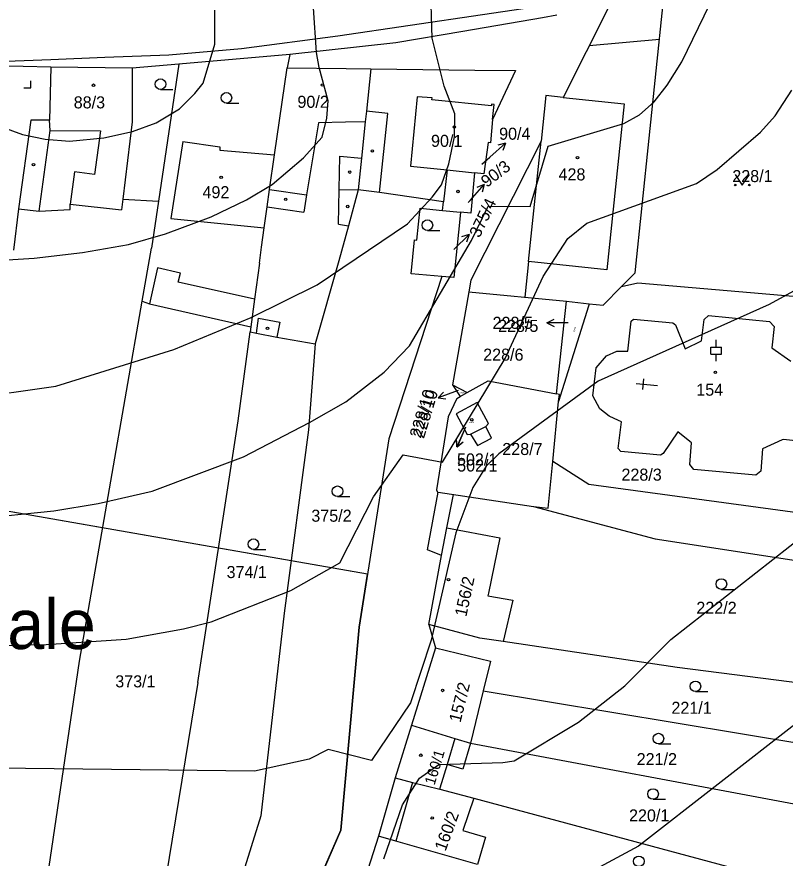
# Model space of a CAD drawing. Extents: x -555860 to -552701, y -1187050 to -1182291.
# Drawn here: x -554714.1 to -554605.7, y -1184624.3 to -1184505.6 of the extents above; entities that cross this region are included whole.
import ezdxf

# ---------------------------------------------------------------- set-up
doc = ezdxf.new("R2010")
doc.units = 0
for name, color, linetype in [('CYKLISTI_stav', 7, 'Continuous'), ('LEG_2b', 7, 'Continuous'), ('Level 16', 7, 'Continuous'), ('Level 25', 7, 'Continuous'), ('Level 32', 7, 'Continuous'), ('Level 40', 7, 'Continuous'), ('Level 41', 7, 'Continuous'), ('navrh_BV', 7, 'Continuous'), ('Parcelní čísla', 7, 'Continuous'), ('Poz předměty', 7, 'Continuous'), ('stav_BV', 7, 'Continuous')]:
    doc.layers.add(name, color=color, linetype=linetype)

msp = doc.modelspace()

# ---------------------------------------------------------------- linework, layer by layer
at = {"layer": 'CYKLISTI_stav'}
for p, q in [((-554697.83, -1184512.89), (-554697.83, -1184520.43)), ((-554657.6, -1184516.91), (-554658.56, -1184526.7)), ((-554655.49, -1184517.08), (-554657.6, -1184516.91)), ((-554655.56, -1184517.35), (-554655.49, -1184517.08)), ((-554647.14, -1184518.18), (-554655.56, -1184517.35)), ((-554637.02, -1184517), (-554628.39, -1184517.9)), ((-554647.11, -1184517.94), (-554647.14, -1184518.18)), ((-554646.77, -1184517.98), (-554647.11, -1184517.94)), ((-554646.97, -1184520.1), (-554646.77, -1184517.98)), ((-554628.39, -1184517.9), (-554630.84, -1184541.32)), ((-554661.74, -1184519.27), (-554664.78, -1184518.96)), ((-554662.91, -1184530.41), (-554661.74, -1184519.27)), ((-554709.4, -1184521.66), (-554709.49, -1184520.19)), ((-554697.83, -1184520.43), (-554699.16, -1184531.36)), ((-554671.55, -1184520.57), (-554673.23, -1184530.73)), ((-554667.74, -1184520.51), (-554671.55, -1184520.57)), ((-554664.93, -1184520.46), (-554667.74, -1184520.51)), ((-554710.94, -1184533.07), (-554709.4, -1184521.66)), ((-554709.4, -1184521.66), (-554702.3, -1184521.72)), ((-554702.3, -1184521.72), (-554703.14, -1184527.88)), ((-554690.68, -1184523.21), (-554692.36, -1184534.1)), ((-554690.68, -1184523.21), (-554685.47, -1184523.95)), ((-554641.91, -1184540.17), (-554640.14, -1184523.18)), ((-554685.47, -1184523.95), (-554685.46, -1184524.45)), ((-554685.46, -1184524.45), (-554677.73, -1184525.1)), ((-554668.64, -1184529.98), (-554668.54, -1184525.27)), ((-554668.54, -1184525.27), (-554665.46, -1184525.58)), ((-554658.56, -1184526.7), (-554653.39, -1184527.24)), ((-554705.97, -1184527.5), (-554706.59, -1184532.04)), ((-554703.14, -1184527.88), (-554705.97, -1184527.5)), ((-554653.39, -1184527.24), (-554653.9, -1184531.74)), ((-554653.39, -1184527.24), (-554649.54, -1184527.64)), ((-554678.43, -1184529.98), (-554673.23, -1184530.73)), ((-554668.72, -1184534.89), (-554668.64, -1184529.98)), ((-554668.64, -1184529.98), (-554665.92, -1184530.06)), ((-554673.23, -1184530.73), (-554673.63, -1184533.2)), ((-554678.79, -1184532.44), (-554673.63, -1184533.2)), ((-554654.04, -1184532.95), (-554651.5, -1184533.21)), ((-554692.36, -1184534.1), (-554679.19, -1184535.41)), ((-554668.72, -1184534.89), (-554667.29, -1184535.13)), ((-554694.27, -1184541.03), (-554695.41, -1184546.1)), ((-554691.03, -1184541.8), (-554694.27, -1184541.03)), ((-554630.84, -1184541.32), (-554641.91, -1184540.17)), ((-554691.33, -1184543.06), (-554691.03, -1184541.8)), ((-554680.55, -1184545.46), (-554691.33, -1184543.06)), ((-554680.27, -1184550.24), (-554680.01, -1184548.12)), ((-554680.01, -1184548.12), (-554676.98, -1184548.73)), ((-554676.98, -1184548.73), (-554677.4, -1184550.81)), ((-554650.07, -1184564.52), (-554647.91, -1184563.42)), ((-554652.31, -1184607.44), (-554653.4, -1184611.1)), ((-554658.27, -1184613.63), (-554660.64, -1184621.94))]:
    msp.add_line(p, q, dxfattribs=at)
at = {"layer": 'Level 16'}
for p, q in [((-554647.38, -1184525.45), (-554645.13, -1184523.47)), ((-554645.13, -1184523.47), (-554646.21, -1184523.75)), ((-554645.13, -1184523.47), (-554645.55, -1184524.5)), ((-554650.15, -1184531.53), (-554648.14, -1184529.3)), ((-554648.14, -1184529.3), (-554649.18, -1184529.71)), ((-554648.14, -1184529.3), (-554648.44, -1184530.38)), ((-554652.42, -1184538.45), (-554650.28, -1184536.35)), ((-554650.28, -1184536.35), (-554651.34, -1184536.69)), ((-554650.28, -1184536.35), (-554650.64, -1184537.4)), ((-554639.3, -1184548.8), (-554638.3, -1184548.3)), ((-554636.3, -1184548.8), (-554639.3, -1184548.8)), ((-554639.3, -1184548.8), (-554638.3, -1184549.3)), ((-554651.85, -1184558.36), (-554654.67, -1184559.38)), ((-554654.67, -1184559.38), (-554653.9, -1184558.57)), ((-554654.67, -1184559.38), (-554653.56, -1184559.51)), ((-554650.81, -1184563.53), (-554652, -1184566.29)), ((-554652, -1184566.29), (-554652.06, -1184565.17)), ((-554652, -1184566.29), (-554651.14, -1184565.57))]:
    msp.add_line(p, q, dxfattribs=at)
for points in [[(-554648.49, -1184526.42), (-554647.38, -1184525.45)], [(-554650.41, -1184531.82), (-554650.15, -1184531.53)]]:
    msp.add_lwpolyline(points, dxfattribs=at)
at = {"layer": 'Level 25'}
for p, q in [((-554712.12, -1184515.67), (-554712.12, -1184514.67)), ((-554713.12, -1184515.67), (-554712.12, -1184515.67)), ((-554693.83, -1184515.88), (-554692.08, -1184515.88)), ((-554684.53, -1184517.81), (-554682.78, -1184517.81)), ((-554656.17, -1184535.78), (-554654.42, -1184535.78)), ((-554615.42, -1184552.22), (-554615.42, -1184551.22)), ((-554616.17, -1184552.22), (-554614.67, -1184552.22)), ((-554616.17, -1184553.22), (-554616.17, -1184552.22)), ((-554614.67, -1184553.22), (-554614.67, -1184552.22)), ((-554616.17, -1184553.22), (-554614.67, -1184553.22)), ((-554615.42, -1184554.22), (-554615.42, -1184553.22)), ((-554626.7, -1184557.37), (-554623.71, -1184557.63)), ((-554625.77, -1184558.2), (-554625.64, -1184556.71)), ((-554668.86, -1184573.32), (-554667.11, -1184573.32)), ((-554680.72, -1184580.77), (-554678.97, -1184580.77)), ((-554614.69, -1184586.4), (-554612.94, -1184586.4)), ((-554618.35, -1184600.83), (-554616.6, -1184600.83)), ((-554623.57, -1184608.21), (-554621.82, -1184608.21)), ((-554624.33, -1184616.02), (-554622.58, -1184616.02))]:
    msp.add_line(p, q, dxfattribs=at)
msp.add_lwpolyline([(-554612.74, -1184527.86), (-554611.74, -1184529.36), (-554610.74, -1184527.86)], dxfattribs=at)
for centre, radius in [((-554693.83, -1184515.13), 0.75), ((-554703.29, -1184515.28), 0.175), ((-554670.99, -1184515.26), 0.175), ((-554684.53, -1184517.06), 0.75), ((-554652.38, -1184521.18), 0.175), ((-554663.93, -1184524.55), 0.175), ((-554634.99, -1184525.49), 0.175), ((-554711.75, -1184526.48), 0.175), ((-554667.14, -1184527.54), 0.175), ((-554685.27, -1184528.27), 0.175), ((-554651.86, -1184530.27), 0.175), ((-554612.74, -1184529.36), 0.1), ((-554610.74, -1184529.36), 0.1), ((-554676.16, -1184531.37), 0.175), ((-554667.42, -1184532.39), 0.175), ((-554656.17, -1184535.03), 0.75), ((-554678.73, -1184549.59), 0.175), ((-554615.54, -1184555.78), 0.175), ((-554649.91, -1184562.45), 0.175), ((-554668.86, -1184572.57), 0.75), ((-554680.72, -1184580.02), 0.75), ((-554653.2, -1184585.04), 0.175), ((-554614.69, -1184585.65), 0.75), ((-554618.35, -1184600.08), 0.75), ((-554654.03, -1184600.66), 0.175), ((-554623.57, -1184607.46), 0.75), ((-554657.1, -1184609.8), 0.175), ((-554624.33, -1184615.27), 0.75), ((-554655.49, -1184618.65), 0.175), ((-554626.33, -1184624.77), 0.75)]:
    msp.add_circle(centre, radius, dxfattribs=at)
at = {"layer": 'Level 32'}
msp.add_lwpolyline([(-554690.37, -1184660.23), (-554684.77, -1184643.87), (-554675.11, -1184635.77), (-554668.37, -1184620.38), (-554665.78, -1184591.72), (-554664.62, -1184584.28), (-554756.45, -1184568.21), (-554763.08, -1184567.16), (-554766.99, -1184566.47), (-554857.78, -1184552.7)], dxfattribs=at)
at = {"layer": 'Level 40'}
for points in [[(-554721.22, -1184559.52), (-554708.6, -1184557.72), (-554691.96, -1184552.58), (-554681.04, -1184548.06), (-554671.72, -1184543.43), (-554658.96, -1184534.84), (-554655.49, -1184531.09), (-554654.17, -1184529.32), (-554653.14, -1184526.38), (-554652.35, -1184522.56), (-554652.31, -1184519.31), (-554653.79, -1184515.41), (-554655.52, -1184508.62), (-554655.75, -1184500.69)], [(-554603.91, -1184605.13), (-554626.38, -1184622.61), (-554637.89, -1184628.84)]]:
    msp.add_lwpolyline(points, dxfattribs=at)
at = {"layer": 'Level 41'}
for points in [[(-554742.02, -1184500.86), (-554729.67, -1184507.09), (-554729.4, -1184512.73), (-554725.24, -1184516.67), (-554722.32, -1184518.93), (-554713.32, -1184522.22), (-554710.1, -1184522.89), (-554706.66, -1184523.19), (-554701.85, -1184522.72), (-554697.79, -1184521.8), (-554694.43, -1184520.58), (-554691.13, -1184518.61), (-554688.98, -1184516.45), (-554687.8, -1184515.01), (-554686.19, -1184509.5), (-554686.19, -1184504.67)], [(-554719.97, -1184576.43), (-554708.88, -1184575.32), (-554702.65, -1184574.3), (-554695.01, -1184572.55), (-554682.12, -1184567.7), (-554672.83, -1184562.84), (-554667.67, -1184559.94), (-554662.29, -1184555.77), (-554658.68, -1184552.03), (-554649.95, -1184537.19), (-554647.62, -1184532.33), (-554641.68, -1184532.38), (-554639.13, -1184523.88), (-554628.46, -1184520.69), (-554626.24, -1184519.44), (-554624.17, -1184517.61), (-554622.36, -1184515.28), (-554620.28, -1184511.96), (-554615.57, -1184502.26)], [(-554716.18, -1184539.98), (-554711.65, -1184539.69), (-554704.82, -1184538.9), (-554698.34, -1184537.75), (-554693.11, -1184536.26), (-554686.69, -1184533.87), (-554681.72, -1184531.47), (-554678.1, -1184529.29), (-554673.64, -1184525.53), (-554671.03, -1184522.63), (-554670.34, -1184519.92), (-554670.19, -1184517.5), (-554671.44, -1184512.79), (-554671.82, -1184510.68), (-554672.23, -1184504.37)], [(-554717.2, -1184594.32), (-554709.99, -1184594.18), (-554698.69, -1184593.44), (-554690.57, -1184591.96), (-554686.69, -1184590.99), (-554675.46, -1184586.55), (-554668.53, -1184582.67), (-554663.79, -1184573.35), (-554659.57, -1184567.41), (-554654.06, -1184568.47), (-554645.2, -1184553.81), (-554639.84, -1184542.26), (-554636.35, -1184536.89), (-554633.67, -1184534.74), (-554618.2, -1184529.15), (-554615.26, -1184527.18), (-554609.15, -1184521.9), (-554607.1, -1184519.58), (-554604.75, -1184515.98)], [(-554597.54, -1184540.52), (-554607.94, -1184546.21), (-554632.06, -1184557.02), (-554646.09, -1184567.3), (-554647.89, -1184569.01), (-554649.75, -1184572.03), (-554652.18, -1184578.41), (-554655.62, -1184593.55), (-554658.57, -1184602.41), (-554664.05, -1184610.53), (-554670.17, -1184609.01), (-554672.85, -1184610.36), (-554680.59, -1184612.07), (-554737.16, -1184611.38)], [(-554662.32, -1184624.42), (-554659.7, -1184616.8), (-554657.28, -1184613.04), (-554654.58, -1184611.09), (-554645.51, -1184610.82), (-554643.91, -1184610.6), (-554634.83, -1184605.14), (-554628.32, -1184600), (-554621.8, -1184593.49), (-554581.06, -1184561.49)]]:
    msp.add_lwpolyline(points, dxfattribs=at)
at = {"layer": 'navrh_BV'}
for p, q in [((-554668.82, -1184508.29), (-554638.17, -1184503.82)), ((-554630.53, -1184504.15), (-554637.02, -1184517)), ((-554626.87, -1184541.77), (-554622.88, -1184503.76)), ((-554637.91, -1184505.41), (-554639.95, -1184505.76)), ((-554639.95, -1184505.76), (-554651.16, -1184507.69)), ((-554651.16, -1184507.69), (-554660.62, -1184509.32)), ((-554682.41, -1184510.08), (-554668.82, -1184508.29)), ((-554692.65, -1184510.98), (-554682.41, -1184510.08)), ((-554660.62, -1184509.32), (-554675.6, -1184510.96)), ((-554709.32, -1184511.66), (-554701.67, -1184511.31)), ((-554701.67, -1184511.31), (-554692.65, -1184510.98)), ((-554675.6, -1184510.96), (-554691.23, -1184512.32)), ((-554675.6, -1184510.96), (-554675.96, -1184512.84)), ((-554713.22, -1184512.66), (-554725.56, -1184512.5)), ((-554717.9, -1184511.99), (-554709.32, -1184511.66)), ((-554691.23, -1184512.32), (-554697.83, -1184512.89)), ((-554691.23, -1184512.32), (-554694.11, -1184531.63)), ((-554709.32, -1184512.75), (-554713.22, -1184512.66)), ((-554709.32, -1184512.75), (-554709.49, -1184520.19)), ((-554697.83, -1184512.89), (-554709.32, -1184512.75)), ((-554677.73, -1184525.1), (-554675.96, -1184512.84)), ((-554675.96, -1184512.84), (-554667.63, -1184512.94)), ((-554667.63, -1184512.94), (-554664.16, -1184512.99)), ((-554664.16, -1184512.99), (-554664.78, -1184518.96)), ((-554664.16, -1184512.99), (-554649.5, -1184513.16)), ((-554649.5, -1184513.16), (-554643.74, -1184513.22)), ((-554643.74, -1184513.22), (-554646.97, -1184520.1)), ((-554639.47, -1184516.74), (-554640.14, -1184523.18)), ((-554637.02, -1184517), (-554639.47, -1184516.74)), ((-554664.78, -1184518.96), (-554664.93, -1184520.46)), ((-554712.12, -1184520.22), (-554713.88, -1184532.7)), ((-554709.49, -1184520.19), (-554712.12, -1184520.22)), ((-554664.93, -1184520.46), (-554665.46, -1184525.58)), ((-554646.97, -1184520.1), (-554647.28, -1184523.42)), ((-554640.14, -1184523.18), (-554650.02, -1184542.78)), ((-554647.58, -1184523.38), (-554648.22, -1184527.77)), ((-554647.28, -1184523.42), (-554647.58, -1184523.38)), ((-554678.43, -1184529.98), (-554677.73, -1184525.1)), ((-554665.46, -1184525.58), (-554665.92, -1184530.06)), ((-554649.54, -1184527.64), (-554650.06, -1184533.35)), ((-554648.22, -1184527.77), (-554649.54, -1184527.64)), ((-554678.79, -1184532.44), (-554678.43, -1184529.98)), ((-554665.92, -1184530.06), (-554667.29, -1184535.13)), ((-554662.91, -1184530.41), (-554665.92, -1184530.06)), ((-554653.9, -1184531.74), (-554662.91, -1184530.41)), ((-554699.16, -1184531.36), (-554699.35, -1184532.85)), ((-554699.16, -1184531.36), (-554694.11, -1184531.63)), ((-554713.88, -1184532.7), (-554714.58, -1184538.55)), ((-554713.88, -1184532.7), (-554710.94, -1184533.07)), ((-554710.94, -1184533.07), (-554706.58, -1184532.81)), ((-554706.59, -1184532.04), (-554699.35, -1184532.85)), ((-554706.58, -1184532.81), (-554706.59, -1184532.04)), ((-554694.11, -1184531.63), (-554695.09, -1184538.26)), ((-554679.19, -1184535.41), (-554678.79, -1184532.44)), ((-554657.67, -1184537.15), (-554657.18, -1184532.64)), ((-554657.18, -1184532.64), (-554654.04, -1184532.95)), ((-554654.04, -1184532.95), (-554653.9, -1184531.74)), ((-554651.5, -1184533.21), (-554651.65, -1184534.63)), ((-554650.06, -1184533.35), (-554651.5, -1184533.21)), ((-554667.29, -1184535.13), (-554668.69, -1184540.05)), ((-554651.65, -1184534.63), (-554652.44, -1184542.42)), ((-554679.56, -1184538.13), (-554679.19, -1184535.41)), ((-554658.47, -1184541.87), (-554657.97, -1184537.11)), ((-554657.97, -1184537.11), (-554657.67, -1184537.15)), ((-554696.4, -1184545.75), (-554695.09, -1184538.26)), ((-554679.86, -1184540.37), (-554679.56, -1184538.13)), ((-554679.86, -1184540.37), (-554680.55, -1184545.46)), ((-554668.69, -1184540.05), (-554672.02, -1184551.75)), ((-554654.14, -1184542.26), (-554661.63, -1184565.18)), ((-554654.14, -1184542.26), (-554658.47, -1184541.87)), ((-554652.44, -1184542.42), (-554654.14, -1184542.26)), ((-554628.76, -1184543.68), (-554626.87, -1184541.77)), ((-554650.02, -1184542.78), (-554650.31, -1184544.44)), ((-554628.76, -1184543.68), (-554626.5, -1184543.18)), ((-554626.5, -1184543.18), (-554598.31, -1184545.59)), ((-554650.31, -1184544.44), (-554652.61, -1184557.57)), ((-554650.31, -1184544.44), (-554636.54, -1184545.76)), ((-554631.37, -1184546.32), (-554628.76, -1184543.68)), ((-554705.25, -1184596.51), (-554696.4, -1184545.75)), ((-554696.4, -1184545.75), (-554695.41, -1184546.1)), ((-554680.55, -1184545.46), (-554681.08, -1184549.35)), ((-554637.95, -1184558.83), (-554636.54, -1184545.76)), ((-554636.54, -1184545.76), (-554633.35, -1184546.14)), ((-554695.41, -1184546.1), (-554681.08, -1184549.35)), ((-554633.44, -1184546.43), (-554637.65, -1184559.89)), ((-554633.35, -1184546.14), (-554633.44, -1184546.43)), ((-554633.35, -1184546.14), (-554631.37, -1184546.32)), ((-554617.12, -1184548.31), (-554616.52, -1184547.75)), ((-554616.52, -1184547.75), (-554607.89, -1184548.6)), ((-554681.08, -1184549.35), (-554681.18, -1184550.06)), ((-554627.91, -1184552.79), (-554627.43, -1184548.58)), ((-554627.43, -1184548.58), (-554627.08, -1184548.29)), ((-554627.08, -1184548.29), (-554621.53, -1184548.79)), ((-554621.53, -1184548.79), (-554621.16, -1184549.08)), ((-554621.16, -1184549.08), (-554619.8, -1184552.45)), ((-554617.47, -1184551.34), (-554617.12, -1184548.31)), ((-554607.89, -1184548.6), (-554607.26, -1184549.3)), ((-554607.26, -1184549.3), (-554607.57, -1184552.34)), ((-554682.88, -1184562.63), (-554681.18, -1184550.06)), ((-554681.18, -1184550.06), (-554680.27, -1184550.24)), ((-554680.27, -1184550.24), (-554677.4, -1184550.81)), ((-554677.4, -1184550.81), (-554672.02, -1184551.75)), ((-554672.02, -1184551.75), (-554672.93, -1184563.9)), ((-554619.8, -1184552.45), (-554617.47, -1184551.34)), ((-554630.91, -1184553.46), (-554629.45, -1184552.82)), ((-554629.45, -1184552.82), (-554627.91, -1184552.79)), ((-554607.57, -1184552.34), (-554604.88, -1184554.23)), ((-554632.35, -1184555.15), (-554630.91, -1184553.46)), ((-554632.84, -1184559.11), (-554632.35, -1184555.15)), ((-554652.61, -1184557.57), (-554650.55, -1184558.64)), ((-554652.61, -1184557.57), (-554651.57, -1184559.21)), ((-554650.55, -1184558.64), (-554647.61, -1184556.97)), ((-554647.61, -1184556.97), (-554637.95, -1184558.83)), ((-554651.57, -1184559.21), (-554650.55, -1184558.64)), ((-554637.55, -1184558.91), (-554637.95, -1184558.83)), ((-554637.65, -1184559.89), (-554637.55, -1184558.91)), ((-554652.04, -1184559.48), (-554653.22, -1184562.07)), ((-554649.15, -1184560.05), (-554652.11, -1184561.62)), ((-554652.04, -1184559.48), (-554651.57, -1184559.21)), ((-554647.57, -1184563.01), (-554649.15, -1184560.05)), ((-554638.48, -1184568.37), (-554637.65, -1184559.89)), ((-554631.85, -1184560.92), (-554632.84, -1184559.11)), ((-554630.51, -1184561.97), (-554631.85, -1184560.92)), ((-554653.22, -1184562.07), (-554654.9, -1184572.37)), ((-554652.11, -1184561.62), (-554650.58, -1184564.56)), ((-554629.2, -1184562.56), (-554630.51, -1184561.97)), ((-554688.55, -1184599.54), (-554682.88, -1184562.63)), ((-554647.91, -1184563.42), (-554647.57, -1184563.01)), ((-554647.11, -1184565.09), (-554647.91, -1184563.42)), ((-554629.23, -1184566.55), (-554628.77, -1184562.75)), ((-554628.77, -1184562.75), (-554629.2, -1184562.56)), ((-554672.93, -1184563.9), (-554676.37, -1184589.76)), ((-554650.58, -1184564.56), (-554650.07, -1184564.52)), ((-554650.07, -1184564.52), (-554649.11, -1184566.1)), ((-554620.84, -1184564.2), (-554622.88, -1184567.23)), ((-554619.13, -1184565.56), (-554620.84, -1184564.2)), ((-554661.63, -1184565.18), (-554665.78, -1184591.72)), ((-554649.11, -1184566.1), (-554647.11, -1184565.09)), ((-554619.16, -1184568.79), (-554618.9, -1184565.74)), ((-554618.9, -1184565.74), (-554619.13, -1184565.56)), ((-554606.1, -1184565.33), (-554608.9, -1184566.59)), ((-554605.91, -1184565.24), (-554606.1, -1184565.33)), ((-554602.51, -1184565.65), (-554605.91, -1184565.24)), ((-554628.88, -1184566.94), (-554629.23, -1184566.55)), ((-554623.28, -1184567.48), (-554628.88, -1184566.94)), ((-554622.88, -1184567.23), (-554623.28, -1184567.48)), ((-554608.9, -1184566.59), (-554609.14, -1184569.74)), ((-554639.13, -1184574.95), (-554638.48, -1184568.37)), ((-554633.37, -1184571.61), (-554638.48, -1184568.37)), ((-554618.56, -1184569.47), (-554619.16, -1184568.79)), ((-554609.83, -1184570.28), (-554618.56, -1184569.47)), ((-554609.14, -1184569.74), (-554609.83, -1184570.28)), ((-554600.05, -1184576.16), (-554633.37, -1184571.61)), ((-554656.14, -1184580.84), (-554654.65, -1184572.7)), ((-554654.9, -1184572.37), (-554654.73, -1184572.68)), ((-554654.73, -1184572.68), (-554654.65, -1184572.7)), ((-554654.65, -1184572.7), (-554641.22, -1184574.69)), ((-554641.22, -1184574.69), (-554624.01, -1184579.27)), ((-554641.22, -1184574.69), (-554639.13, -1184574.95)), ((-554654.16, -1184581.63), (-554653.41, -1184577.71)), ((-554653.41, -1184577.71), (-554645.97, -1184579.12)), ((-554645.97, -1184579.12), (-554647.57, -1184586.92)), ((-554624.01, -1184579.27), (-554602.06, -1184582.66)), ((-554654.16, -1184581.63), (-554656.14, -1184580.84)), ((-554655.99, -1184591.35), (-554654.16, -1184581.63)), ((-554647.57, -1184586.92), (-554647.65, -1184587.31)), ((-554647.65, -1184587.31), (-554644.12, -1184587.94)), ((-554644.12, -1184587.94), (-554645.49, -1184593.74)), ((-554676.37, -1184589.76), (-554679.67, -1184618.33)), ((-554665.78, -1184591.72), (-554668.37, -1184620.38)), ((-554648.77, -1184593.28), (-554655.99, -1184591.35)), ((-554655.99, -1184591.35), (-554655.03, -1184594.67)), ((-554645.49, -1184593.74), (-554648.77, -1184593.28)), ((-554620.95, -1184597.43), (-554645.49, -1184593.74)), ((-554655.03, -1184594.67), (-554658.4, -1184605.57)), ((-554655.03, -1184594.67), (-554647.26, -1184596.54)), ((-554713.39, -1184651.22), (-554705.25, -1184596.51)), ((-554647.26, -1184596.54), (-554648.29, -1184600.71)), ((-554594.14, -1184600.85), (-554620.95, -1184597.43)), ((-554688.55, -1184599.54), (-554694.25, -1184634.07)), ((-554648.29, -1184600.71), (-554650.11, -1184608.11)), ((-554648.29, -1184600.71), (-554596.42, -1184609.34)), ((-554658.4, -1184605.57), (-554660.7, -1184613)), ((-554658.4, -1184605.57), (-554652.31, -1184607.44)), ((-554652.31, -1184607.44), (-554650.11, -1184608.11)), ((-554650.11, -1184608.11), (-554651.18, -1184611.76)), ((-554650.11, -1184608.11), (-554601.63, -1184617.18)), ((-554653.4, -1184611.1), (-554654.4, -1184614.47)), ((-554651.18, -1184611.76), (-554653.4, -1184611.1)), ((-554660.7, -1184613), (-554663.08, -1184621.21)), ((-554660.7, -1184613), (-554658.27, -1184613.63)), ((-554658.27, -1184613.63), (-554654.43, -1184614.57)), ((-554654.4, -1184614.47), (-554654.43, -1184614.57)), ((-554654.43, -1184614.57), (-554649.61, -1184615.88)), ((-554649.61, -1184615.88), (-554651.19, -1184620.44)), ((-554649.61, -1184615.88), (-554606.98, -1184627.31)), ((-554679.67, -1184618.33), (-554684.19, -1184632.79)), ((-554668.37, -1184620.38), (-554675.11, -1184635.77)), ((-554651.19, -1184620.44), (-554647.98, -1184621.38)), ((-554663.08, -1184621.21), (-554668.22, -1184637.2)), ((-554660.64, -1184621.94), (-554663.08, -1184621.21)), ((-554647.98, -1184621.38), (-554649.09, -1184625.23)), ((-554649.09, -1184625.23), (-554660.64, -1184621.94))]:
    msp.add_line(p, q, dxfattribs=at)
at = {"layer": 'Poz předměty'}
for points in [[(-554633.33, -1184509.7), (-554623.41, -1184508.79)], [(-554641.91, -1184540.17), (-554642.43, -1184545.2)], [(-554664.62, -1184584.28), (-554675.39, -1184582.4), (-554756.45, -1184568.21)], [(-554653.41, -1184577.71), (-554652.51, -1184573.02)]]:
    msp.add_lwpolyline(points, dxfattribs=at)
at = {"layer": 'stav_BV'}
for p, q in [((-554639.3, -1184548.8), (-554638.3, -1184548.3)), ((-554636.3, -1184548.8), (-554639.3, -1184548.8)), ((-554639.3, -1184548.8), (-554638.3, -1184549.3)), ((-554651.85, -1184558.36), (-554654.67, -1184559.39)), ((-554654.67, -1184559.39), (-554653.9, -1184558.57)), ((-554654.67, -1184559.39), (-554653.56, -1184559.51)), ((-554650.81, -1184563.53), (-554651.98, -1184566.29)), ((-554651.98, -1184566.29), (-554652.05, -1184565.18)), ((-554651.98, -1184566.29), (-554651.13, -1184565.57))]:
    msp.add_line(p, q, dxfattribs=at)

# ---------------------------------------------------------------- texts
at = {"layer": 'LEG_2b'}
for s, height, p in [('88/3', 1.7, (-554706.08, -1184518.55)), ('90/2', 1.7, (-554674.51, -1184518.47)), ('90/1', 1.7, (-554655.66, -1184523.98)), ('428', 1.7, (-554637.67, -1184528.71)), ('228/1', 1.7, (-554613.15, -1184528.95)), ('492', 1.7, (-554687.91, -1184531.22)), ('228/5', 1.7, (-554646.2, -1184550.08)), ('228/6', 1.7, (-554648.3, -1184554.14)), ('154', 1.7, (-554618.23, -1184559.08)), ('228/10', 0.2, (-554651.65, -1184558.76)), ('502/1', 0.2, (-554650.33, -1184562.93)), ('228/7', 1.7, (-554645.6, -1184567.45)), ('502/1', 1.7, (-554651.97, -1184569.78)), ('228/3', 1.7, (-554628.79, -1184571.07)), ('375/2', 1.7, (-554672.55, -1184576.86)), ('374/1', 1.7, (-554684.51, -1184584.81)), ('222/2', 1.7, (-554618.22, -1184589.85)), ('373/1', 1.7, (-554700.22, -1184600.23)), ('221/1', 1.7, (-554621.74, -1184603.96)), ('221/2', 1.7, (-554626.64, -1184611.2)), ('220/1', 1.7, (-554627.72, -1184619.14))]:
    msp.add_text(s, height=height, dxfattribs=at).set_placement(p)
for s, height, rotation, p in [('228/5', 0.2, 72, (-554635.4, -1184550.1)), ('228/10', 1.7, 73, (-554656.67, -1184565.21)), ('156/2', 1.7, 78, (-554650.68, -1184590.35)), ('157/2', 1.7, 76, (-554651.51, -1184605.28)), ('160/1', 1.5, 73, (-554655.17, -1184614.1)), ('160/2', 1.7, 70, (-554653.62, -1184623.44))]:
    msp.add_text(s, height=height, rotation=rotation, dxfattribs=at).set_placement(p)
at = {"layer": 'Level 16'}
for s, p in [('90/4', (-554646.05, -1184522.97)), ('228/5', (-554646.98, -1184549.65)), ('502/1', (-554652, -1184568.92))]:
    msp.add_text(s, height=1.7, dxfattribs=at).set_placement(p)
for s, rotation, p in [('90/3', 37.6113, (-554647.79, -1184529.78)), ('375/4', 64.8, (-554648.81, -1184536.91)), ('228/10', 72.9, (-554657.12, -1184565.17))]:
    msp.add_text(s, height=1.7, rotation=rotation, dxfattribs=at).set_placement(p)
at = {"layer": 'Parcelní čísla'}
msp.add_text('Havale', height=7, dxfattribs=at).set_placement((-554732.1, -1184594.82))

doc.saveas('drawing.dxf')
